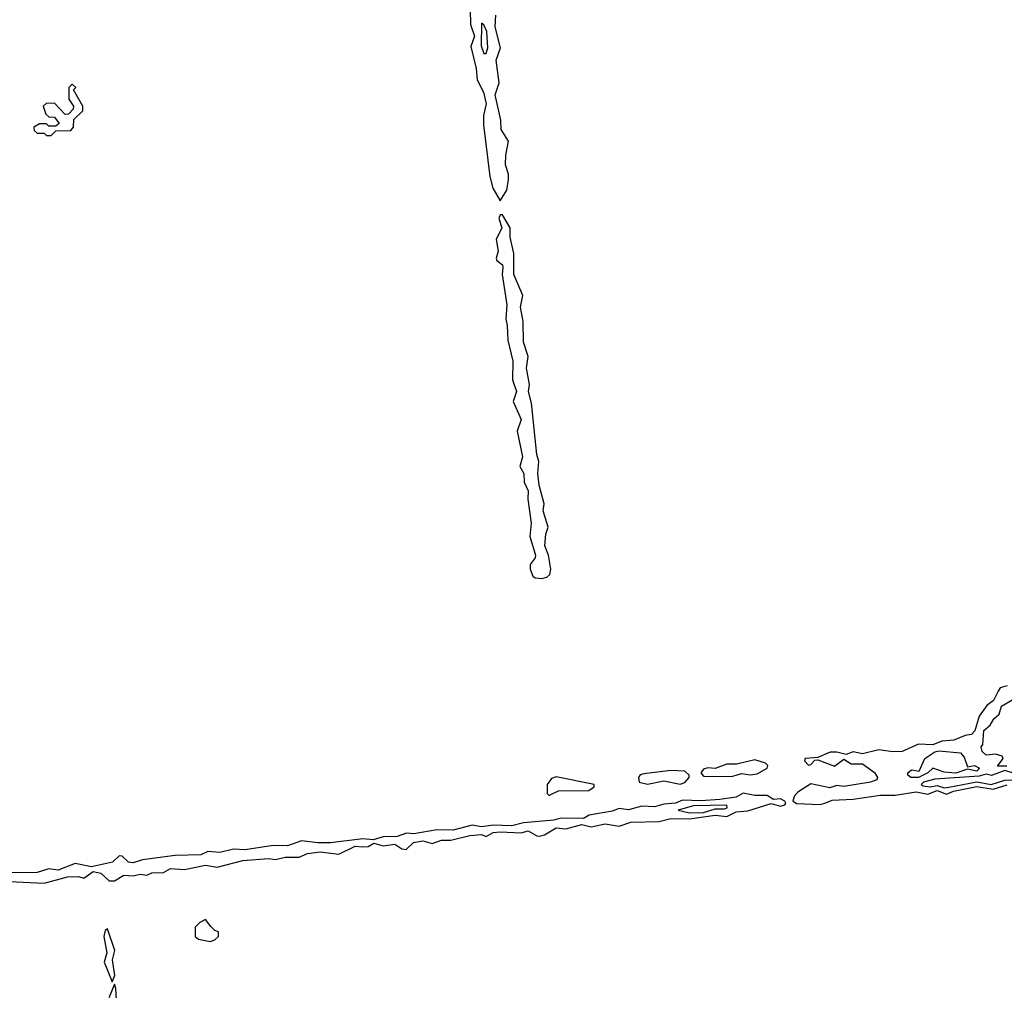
# Model space of a CAD drawing. Extents: x 2769579 to 2883812, y 684207 to 828660.
# Tile 387 of 505: x 2847190 to 2851402, y 769804 to 773955. Entities that reach past the tile are written whole.
import ezdxf

# ---------------------------------------------------------------- set-up
doc = ezdxf.new("R2010")
doc.units = 0

msp = doc.modelspace()

# ---------------------------------------------------------------- linework, layer by layer
at = {"layer": '0CON02XD'}
for points in [[(2849116.2, 774065), (2849118, 773935), (2849135.7, 773885), (2849120.5, 773840.5), (2849143, 773747), (2849147.7, 773697.7), (2849174.2, 773645), (2849185.7, 773595.7), (2849173.8, 773545), (2849174, 773505), (2849200.8, 773285), (2849214.4, 773234.4), (2849245, 773180), (2849274.3, 773225.7), (2849281.7, 773271.7), (2849281.2, 773295), (2849268.6, 773335), (2849269.2, 773375), (2849281.2, 773435), (2849249.2, 773485), (2849248, 773525), (2849223.4, 773633.4), (2849240.8, 773685), (2849228.3, 773781.7), (2849246.2, 773835), (2849223.8, 773925), (2849226.7, 773975)], [(2849185, 773810), (2849192.5, 773835), (2849188.8, 773905), (2849175, 773932.5), (2849165, 773940), (2849163.9, 773843.9), (2849175, 773810), (2849185, 773810)], [(2847325, 773460), (2847345, 773480), (2847408.3, 773481.7), (2847420, 773495), (2847421.7, 773528.3), (2847460, 773565), (2847460, 773585), (2847420, 773655), (2847430, 773665), (2847415, 773680), (2847400, 773665), (2847400, 773615), (2847420, 773585), (2847418.3, 773571.7), (2847398.3, 773551.7), (2847385, 773550), (2847338.3, 773598.3), (2847303, 773597), (2847290, 773585), (2847301.7, 773551.7), (2847315, 773540), (2847338.3, 773538.3), (2847358.3, 773511.7), (2847345, 773500), (2847315, 773500), (2847305, 773510), (2847275, 773510), (2847250, 773495), (2847251.7, 773481.7), (2847265, 773470), (2847295, 773470), (2847305, 773460), (2847325, 773460)], [(2849424.1, 771565.9), (2849445, 771571.2), (2849457.7, 771582.3), (2849462.5, 771605), (2849452.5, 771665), (2849437.1, 771705), (2849440.8, 771755), (2849451.2, 771785), (2849430, 771855), (2849434.2, 771885), (2849412.9, 771965), (2849406.9, 772015), (2849411.4, 772065), (2849402.5, 772095), (2849379.2, 772315), (2849367.1, 772365), (2849370.6, 772395), (2849358.6, 772465), (2849365.8, 772515), (2849345.7, 772575.7), (2849344.4, 772665), (2849331.9, 772725), (2849342, 772775), (2849304.3, 772865), (2849303.8, 772955), (2849288.8, 773025), (2849287.5, 773065), (2849255, 773120), (2849245, 773120), (2849240, 773105), (2849252.5, 773065), (2849228.8, 773015), (2849236.7, 772965), (2849228.8, 772935), (2849231.2, 772925), (2849255, 772906.7), (2849257.3, 772897.3), (2849254.2, 772865), (2849274, 772735), (2849270, 772675), (2849275, 772647.5), (2849278, 772585), (2849300, 772495), (2849298, 772415), (2849316, 772365), (2849301.7, 772321.7), (2849335.8, 772245), (2849318.8, 772195), (2849341.2, 772085), (2849330, 772045), (2849346.2, 772015), (2849347.7, 771977.7), (2849365, 771940), (2849363.8, 771905), (2849377.7, 771802.3), (2849372.5, 771745), (2849397.1, 771665), (2849395, 771653.3), (2849373.3, 771625), (2849373.8, 771605), (2849385.8, 771575.8), (2849395, 771568.8), (2849424.1, 771565.9)], [(2851415, 771106.7), (2851385, 771097.5), (2851375.8, 771084.2), (2851355.8, 771044.2), (2851327.3, 771022.7), (2851293.9, 770976.1), (2851275.8, 770914.2), (2851262.3, 770897.7), (2851235, 770893.8), (2851185.9, 770874.1), (2851135, 770870), (2851096.1, 770853.9), (2851035, 770856.7), (2850965, 770826), (2850925, 770824.2), (2850865, 770832), (2850795, 770816), (2850755, 770823.8), (2850725, 770812.5), (2850685, 770823.3), (2850657, 770823), (2850605, 770800), (2850550, 770795), (2850547.5, 770785), (2850565, 770767.5), (2850575, 770770), (2850591.7, 770788.3), (2850605, 770790), (2850675, 770763.3), (2850715, 770793.3), (2850746.7, 770773.3), (2850795, 770773.3), (2850846.4, 770736.4), (2850860, 770715), (2850856.1, 770703.9), (2850830, 770695), (2850715, 770676), (2850685, 770680), (2850655, 770670), (2850575, 770687.5), (2850518.3, 770651.7), (2850503.9, 770636.1), (2850497.5, 770615), (2850513.8, 770603.8), (2850615, 770598.6)], [(2851412.9, 770762.9), (2851373, 770763), (2851397.5, 770795), (2851392.5, 770805), (2851365, 770814), (2851325, 770810), (2851306.7, 770825), (2851302.5, 770845), (2851310, 770855), (2851313.8, 770915), (2851341.7, 770938.3), (2851356.7, 770965), (2851380, 770985), (2851390.5, 771019.5), (2851455, 771057.5)], [(2851035, 770714.2), (2851002.5, 770715), (2850990, 770725), (2850990, 770735), (2851005, 770747.5), (2851038.3, 770741.7), (2851062.5, 770795), (2851105, 770823.8), (2851122, 770828), (2851215, 770820), (2851230.7, 770800.7), (2851245, 770760), (2851275, 770766), (2851296.2, 770755), (2851285, 770740.8), (2851245, 770750), (2851195, 770733.3), (2851145, 770736.7), (2851096.4, 770753.6), (2851075, 770733.8), (2851035, 770714.2)], [(2850235, 770718), (2850255, 770724), (2850278.3, 770731.7), (2850315, 770726.2), (2850345, 770730), (2850387.5, 770755), (2850390, 770765), (2850380, 770775), (2850335, 770790), (2850258.3, 770771.7), (2850215, 770771.2), (2850165, 770753.3), (2850133.9, 770756.1), (2850115, 770750), (2850103.8, 770735), (2850115, 770720), (2850235, 770718)], [(2850015, 770686.2), (2850035, 770693.3), (2850054, 770715), (2850053.8, 770725), (2850035, 770742), (2849976.1, 770743.9), (2849859.3, 770730.7), (2849843.9, 770726.1), (2849837.5, 770715), (2849840, 770695), (2849875, 770686.2), (2849945, 770700), (2850015, 770686.2)], [(2851145, 770670.5), (2851165, 770672.7), (2851285, 770695.8), (2851345.4, 770684.6), (2851405, 770703.3), (2851452.5, 770705), (2851471.2, 770715), (2851467.5, 770725), (2851405, 770744.6), (2851346.9, 770723.1), (2851325, 770728.9), (2851295, 770719.4), (2851105, 770707.5), (2851056.7, 770695), (2851046.7, 770685), (2851055, 770678.8), (2851084.3, 770674.3), (2851115, 770680.6), (2851145, 770670.5)], [(2849455, 770637.5), (2849465, 770642.5), (2849495, 770657.5), (2849625, 770658.8), (2849647.5, 770675), (2849647.5, 770685), (2849485, 770717.5), (2849465, 770710), (2849446.2, 770685), (2849446.4, 770646.4), (2849455, 770637.5)], [(2850463, 770597), (2850467.5, 770605), (2850463, 770613), (2850445, 770623.3), (2850415, 770620), (2850387.5, 770637.5), (2850335, 770638), (2850285, 770647.5), (2850255, 770630), (2850185, 770620.6), (2850104.5, 770614.5), (2850025, 770617.5), (2849995, 770604.2), (2849945, 770600), (2849905, 770588.6), (2849851.7, 770591.7), (2849795, 770575.7), (2849755, 770582), (2849725, 770570), (2849626, 770554), (2849601.2, 770538.8), (2849505, 770540.6), (2849475, 770532.5), (2849345, 770520.8), (2849295, 770508), (2849215, 770511.2), (2849165, 770503.3), (2849125, 770511.2), (2849045, 770489.2), (2848975, 770490), (2848875.9, 770474.1), (2848845, 770475.8), (2848805, 770462.5), (2848745, 770460.8), (2848701.7, 770448.3), (2848657.3, 770452.7), (2848520, 770435), (2848465, 770434.3), (2848395, 770443.3), (2848335, 770422.2), (2848275, 770423.1), (2848155, 770404.4), (2848105, 770408.1), (2848046.8, 770393.2), (2847995, 770397.5), (2847965, 770383.1), (2847855, 770380.6), (2847715, 770362.9), (2847675, 770349.2), (2847655, 770352), (2847628.3, 770378.3), (2847615, 770380), (2847587.7, 770352.3), (2847497.3, 770332.7), (2847427, 770347), (2847355, 770317.5), (2847315, 770324.3), (2847265, 770307.8), (2847145, 770306)], [(2850615, 770598.6), (2850635, 770604), (2850665, 770617.8), (2850755, 770621.9), (2850870.9, 770639.1), (2850935, 770639.4), (2851025, 770652.5), (2851075, 770643.8), (2851115, 770659.4), (2851155, 770643.3), (2851185, 770656), (2851285, 770676.5), (2851355, 770664.3), (2851415, 770682.5)], [(2847145, 770269.2), (2847295, 770262.5), (2847395, 770290), (2847441.7, 770291.7), (2847465, 770283.8), (2847505, 770311.9), (2847536.7, 770305), (2847572.7, 770272.7), (2847595, 770272), (2847635, 770296.2), (2847675, 770294.2), (2847705, 770301.2), (2847733.6, 770296.4), (2847755, 770306.2), (2847805, 770308.8), (2847835, 770325.6), (2847895, 770321.4), (2847985, 770340), (2848035, 770331.2), (2848145, 770360), (2848255, 770368), (2848285, 770363.8), (2848325, 770373.8), (2848385, 770374), (2848420.9, 770389.1), (2848475, 770395.8), (2848555, 770386.2), (2848625, 770421.2), (2848657.5, 770417.5), (2848680.5, 770419.5), (2848705, 770433.3), (2848745, 770422.5), (2848795, 770428.8), (2848825, 770410), (2848843, 770407), (2848875, 770436.2), (2848915, 770443.3), (2848955, 770432), (2848995, 770446.2), (2849035, 770446.7), (2849115, 770466), (2849165, 770470), (2849185, 770462.5), (2849215, 770478.8), (2849245, 770482), (2849335, 770477.5), (2849365, 770486.7), (2849402.5, 770465), (2849415, 770463.8), (2849435, 770468.8), (2849485, 770498.8), (2849525.8, 770494.2), (2849595, 770514), (2849635, 770503.8), (2849695, 770515.7), (2849755, 770505.7), (2849805, 770523.1), (2849925, 770526.9), (2849975, 770539.4), (2850055, 770537.5), (2850165, 770552.9), (2850215, 770547.5), (2850255, 770567.5), (2850305, 770572), (2850405, 770603.3), (2850445, 770592), (2850463, 770597)], [(2850055, 770563.1), (2850115, 770564.4), (2850165, 770580), (2850205, 770580), (2850216.7, 770585), (2850215, 770596), (2850072.7, 770592.7), (2850007.5, 770575), (2850055, 770563.1)], [(2848005, 770013.3), (2848025, 770020), (2848040, 770035), (2848040, 770055), (2848025, 770060), (2848007, 770077), (2847985, 770107.5), (2847960, 770095), (2847940, 770075), (2847940, 770035), (2847955, 770022.5), (2848005, 770013.3)], [(2847585, 769840), (2847597, 769867), (2847586.7, 769935), (2847596.7, 769975), (2847565, 770067.5), (2847555, 770060), (2847550, 770035), (2847562.5, 769965), (2847551.9, 769925), (2847585, 769840)], [(2847645, 769470), (2847650, 769485), (2847646.7, 769535), (2847629.3, 769599.3), (2847620, 769725), (2847603.6, 769763.6), (2847601.7, 769811.7), (2847595, 769830), (2847572.5, 769775), (2847582, 769745), (2847577.5, 769685), (2847588.1, 769655), (2847590, 769615), (2847602.5, 769585), (2847606.2, 769545), (2847630, 769500), (2847635, 769470), (2847645, 769470)]]:
    msp.add_lwpolyline(points, dxfattribs=at)

doc.saveas('drawing.dxf')
